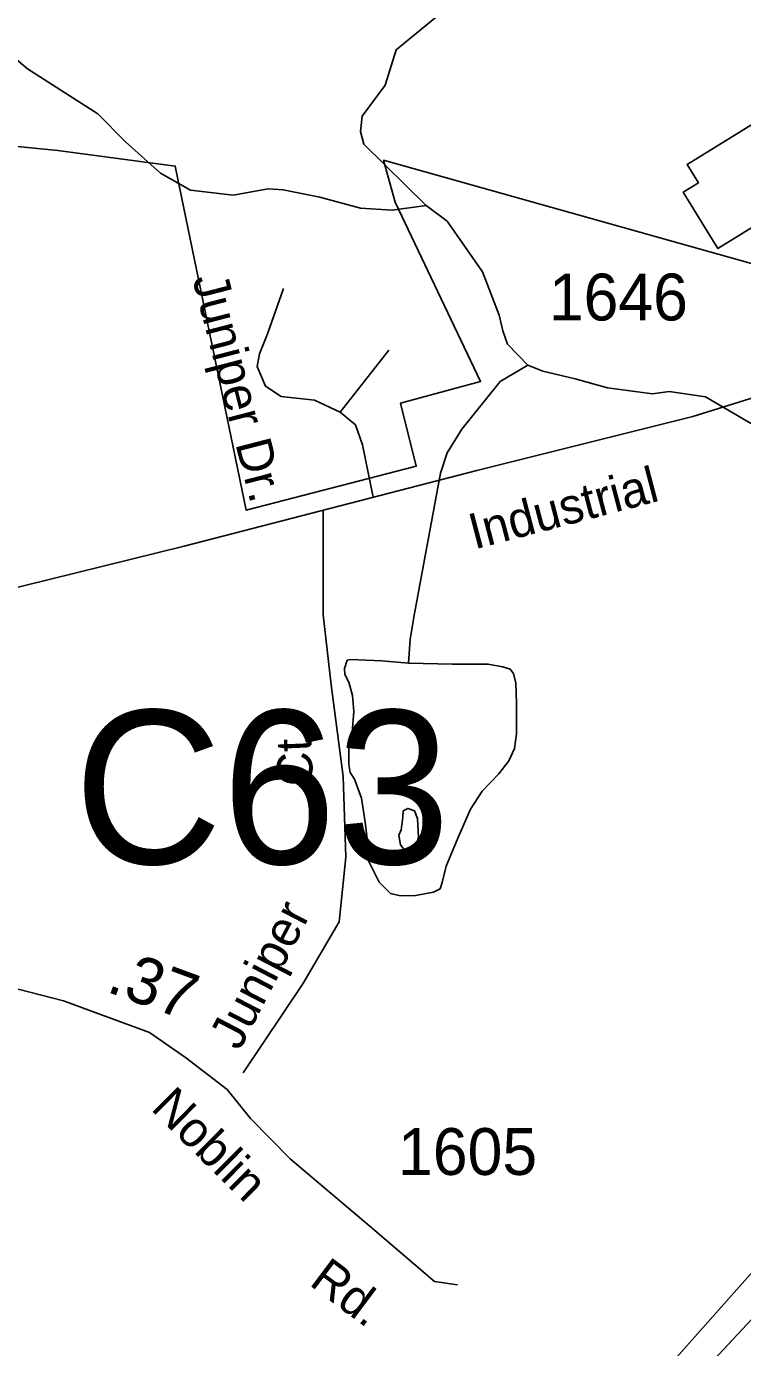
# Model space of a CAD drawing. Extents: x 2056842 to 2160602, y 826753 to 1016856.
# Drawn here: x 2119751 to 2121666, y 924757 to 928285 of the extents above; entities that cross this region are included whole.
import ezdxf

# ---------------------------------------------------------------- set-up
doc = ezdxf.new("R2010")
doc.units = 0
for name, color, linetype in [('Exist Boundary Political City Limit New', 7, 'Continuous'), ('Exist Cultural Warehouse Building Footprint', 7, 'Continuous'), ('Exist Hydrographic Creek Single Shore', 7, 'Continuous'), ('Exist Hydrographic Misc Water Feature', 7, 'Continuous'), ('Exist Road Non-System Type 51', 7, 'Continuous'), ('Exist Road Non-System Type 51 Label', 7, 'Continuous'), ('Exist Road Primary Interstate Divided Center Attributed', 7, 'Continuous'), ('Exist Road Secondary Mileage Hundredths English Label', 7, 'Continuous'), ('Exist Road Secondary Structure Culvert Number Label', 7, 'Continuous'), ('Exist Road Secondary Type 41 Attributed', 7, 'Continuous'), ('Exist Road Secondary Type 51 Attributed', 7, 'Continuous'), ('Exist Road Secondary Type 51 Label', 7, 'Continuous'), ('Exist Road Secondary Type 51 Number Label', 7, 'Continuous'), ('Map Preparation Boundary City Limit Buffer Line', 7, 'Continuous')]:
    doc.layers.add(name, color=color, linetype=linetype)

msp = doc.modelspace()

# ---------------------------------------------------------------- linework, layer by layer
at = {"layer": 'Exist Boundary Political City Limit New'}
msp.add_lwpolyline([(2124120.2, 926469.4), (2124364.5, 926827.5), (2124650.2, 926336.9), (2124998.2, 926537.6), (2125078.5, 926577.8), (2124654.5, 927228.9), (2124190.5, 927487.6), (2123597.2, 927329.4), (2123431.5, 927580), (2122710.8, 927365.2), (2120706, 927927.8), (2120737.2, 927816), (2120965.2, 927337), (2120750.8, 927278.8), (2120793.2, 927110.7), (2120338.8, 926993.2), (2120149, 927912.1), (2119835, 927953.7), (2119526.2, 927983.9)], dxfattribs=at)
at = {"layer": 'Exist Cultural Warehouse Building Footprint'}
msp.add_lwpolyline([(2122385.2, 928243.1), (2122022.8, 928020.2), (2122000.7, 928056), (2121877.1, 927980), (2121806.6, 928094.5), (2121517.5, 927916.8), (2121547.6, 927867.9), (2121506.9, 927842.9), (2121599.6, 927692.2), (2122415.4, 928193.9)], close=True, dxfattribs=at)
at = {"layer": 'Exist Hydrographic Creek Single Shore'}
for points in [[(2120907.9, 928361.6), (2120739.5, 928223.1), (2120710.3, 928128), (2120648.3, 928045.4), (2120644.5, 928004.8), (2120653.3, 927970.6), (2120819.4, 927806.9)], [(2119645.2, 928279.4), (2119713.8, 928205.9), (2119754.1, 928172.2), (2119942.2, 928051.8), (2120015.6, 927977), (2120109.3, 927893.8), (2120189.3, 927848.2), (2120303.6, 927834.7), (2120397.4, 927851.1), (2120437.4, 927849.3), (2120535.4, 927829.5), (2120644.3, 927799.6), (2120729.2, 927794.5), (2120819.4, 927806.9)], [(2120819.4, 927806.9), (2120875.7, 927765.1), (2120970.3, 927629.5), (2121014.8, 927513.8), (2121025.1, 927471.9), (2121037, 927436.7), (2121091.4, 927380.9)], [(2121091.4, 927380.9), (2121131.9, 927364.4), (2121218.1, 927344.2), (2121304.2, 927320.1), (2121424.5, 927303.6), (2121469.8, 927309.9), (2121566.3, 927296), (2121701.9, 927216.7), (2121780.1, 927189.1), (2121884.1, 927187.6), (2121984.2, 927172.1), (2122137.9, 927125.6), (2122198.7, 927098.9), (2122298.8, 927025.4), (2122320.3, 927003.9), (2122369.4, 926859.6), (2122437.7, 926811.9), (2122549.9, 926748.6)]]:
    msp.add_lwpolyline(points, dxfattribs=at)
at = {"layer": 'Exist Hydrographic Misc Water Feature'}
for points in [[(2120772.9, 926584.9), (2120776.6, 926648.9), (2120788.5, 926717), (2120858.4, 927092), (2120876.1, 927146.5), (2120915.4, 927209.8), (2121018, 927336.5), (2121091.4, 927380.9)], [(2120772.9, 926584.9), (2120890, 926582.2), (2120985, 926582.2), (2121024.3, 926574.6), (2121044.6, 926568.2), (2121053.4, 926556.8), (2121059.7, 926531.5), (2121061, 926478.2), (2121061, 926395.9), (2121055.9, 926356.6), (2121040.8, 926323.6), (2121014.2, 926289.4), (2120969.8, 926242.5), (2120938.2, 926194.4), (2120904, 926117.1), (2120873.6, 926042.3), (2120862.2, 925998.7), (2120857.1, 925982.2), (2120839.4, 925973.4), (2120791.3, 925964.5), (2120750.7, 925963.2), (2120724.1, 925969.6), (2120693.7, 926000), (2120665.9, 926057), (2120664.6, 926093.8), (2120657, 926159.7), (2120646.9, 926224.3), (2120627.9, 926275), (2120616.5, 926292.7), (2120612.7, 926314.3), (2120612.7, 926356.1), (2120621.5, 926400.4), (2120626.6, 926455.4), (2120622.8, 926498.5), (2120612.7, 926534), (2120602.5, 926554.3), (2120601.3, 926570.8), (2120608.9, 926592.3), (2120617.7, 926594.8), (2120701.3, 926591), (2120772.9, 926584.9)], [(2120753.3, 926139.5), (2120746.9, 926125.6), (2120750.7, 926099), (2120765.9, 926079.9), (2120778.6, 926081.2), (2120792.5, 926093.9), (2120798.9, 926119.2), (2120796.3, 926169.9), (2120788.7, 926190.2), (2120771, 926196.5), (2120758.3, 926190.2), (2120757.1, 926173.7), (2120753.3, 926139.5)], [(2120836.7, 924363.3), (2120883.6, 924297.4), (2120925.4, 924260.7), (2120959.1, 924246), (2121034.3, 924259.4), (2121130.9, 924326.8), (2121347.9, 924571.6), (2122606.3, 925987.9)]]:
    msp.add_lwpolyline(points, dxfattribs=at)
at = {"layer": 'Exist Road Non-System Type 51'}
for points in [[(2120438.6, 927585.3), (2120395.1, 927463.9), (2120374.5, 927411.1), (2120367.6, 927376.8), (2120390.5, 927324.1), (2120431.7, 927296.6), (2120521.1, 927287.4), (2120589.8, 927255.3), (2120631, 927220.9), (2120649.3, 927168.2), (2120678.2, 927028)], [(2120589.8, 927255.3), (2120720.3, 927420.3)], [(2120330.5, 925490.2), (2120490.1, 925728.4), (2120587.1, 925893.8), (2120605.1, 926066.3), (2120597.9, 926282), (2120565.6, 926526.4), (2120544, 926713.3), (2120544, 926993.3)]]:
    msp.add_lwpolyline(points, dxfattribs=at)
at = {"layer": 'Exist Road Primary Interstate Divided Center Attributed'}
msp.add_lwpolyline([(2122918.4, 926142.9), (2122732, 925942.8), (2122570.2, 925770.2), (2121914.3, 925071.7), (2121264.7, 924376.8), (2121046, 924146.4), (2120484.6, 923550.5), (2119814.3, 922835.8), (2119043.2, 922016.6), (2118408, 921339.7), (2117994.1, 920902.3), (2117625.2, 920499), (2117450.6, 920288.4), (2117228.4, 920007.5), (2116931.5, 919611.5), (2116586.9, 919138)], dxfattribs=at)
at = {"layer": 'Exist Road Secondary Type 41 Attributed'}
msp.add_lwpolyline([(2117170.2, 926293.8), (2117279.3, 926216), (2117414.9, 926110.9), (2117558.2, 926006.2), (2117603.1, 925953.1), (2117670, 925809.8), (2117706.8, 925710.9), (2117734.7, 925668.7), (2117789.5, 925639.9), (2117923.3, 925640.8), (2118136.2, 925669.6), (2118574, 925732), (2119140.3, 925799), (2119307.4, 925799.9), (2119547.7, 925759.9), (2119850.3, 925682.6), (2120079.8, 925598.6), (2120175.9, 925531.2), (2120287.3, 925445.8), (2120350.2, 925368.5), (2120455.7, 925261.1), (2120670.4, 925080.4), (2120842.4, 924933.5), (2120903.5, 924924.5)], dxfattribs=at)
at = {"layer": 'Exist Road Secondary Type 51 Attributed'}
msp.add_lwpolyline([(2117322.1, 926547.8), (2117515.1, 926509.2), (2117748.6, 926457.1), (2117912, 926431.9), (2118111.3, 926439.1), (2118277.4, 926449), (2118686.8, 926542.4), (2119063.9, 926630.5), (2119670, 926773.3), (2120172.8, 926897.3), (2120954.8, 927099.5), (2121533, 927243.2), (2121753, 927312.4), (2122054.6, 927443.6), (2122413.8, 927664.6), (2122745.1, 927891.9), (2122937.2, 928033.9), (2123047.2, 928073)], dxfattribs=at)
at = {"layer": 'Map Preparation Boundary City Limit Buffer Line'}
msp.add_lwpolyline([(2124120.2, 926469.4), (2124364.5, 926827.5), (2124650.2, 926336.9), (2124998.2, 926537.6), (2125078.5, 926577.8), (2124654.5, 927228.9), (2124190.5, 927487.6), (2123597.2, 927329.4), (2123431.5, 927580), (2122710.8, 927365.2), (2120706, 927927.8), (2120737.2, 927816), (2120965.2, 927337), (2120750.8, 927278.8), (2120793.2, 927110.7), (2120338.8, 926993.2), (2120149, 927912.1), (2119835, 927953.7), (2119526.2, 927983.9)], dxfattribs=at)

# ---------------------------------------------------------------- texts
at = {"layer": 'Exist Road Non-System Type 51 Label'}
for s, rotation, p in [('Juniper', 284.5366, (2120194.5, 927611.8)), ('Dr.', 284.5366, (2120309, 927171.4)), ('Ct.', 92.3994, (2120517.7, 926258.5)), ('Juniper', 62.519, (2120320.5, 925547.1))]:
    msp.add_text(s, height=95, rotation=rotation, dxfattribs=at).set_placement(p)
at = {"layer": 'Exist Road Secondary Mileage Hundredths English Label'}
msp.add_text('.37', height=125, rotation=339.8871, dxfattribs=at).set_placement((2119961.3, 925708.5))
at = {"layer": 'Exist Road Secondary Structure Culvert Number Label'}
msp.add_text('C63', height=410.1, dxfattribs=at).set_placement((2119878.1, 926048.5))
at = {"layer": 'Exist Road Secondary Type 51 Label'}
for s, rotation, p in [('Industrial', 14.7359, (2120948.6, 926888.1)), ('Noblin', 315.2418, (2120081.1, 925393.3)), ('Rd.', 323.1173, (2120504.1, 924925.7))]:
    msp.add_text(s, height=95, rotation=rotation, dxfattribs=at).set_placement(p)
at = {"layer": 'Exist Road Secondary Type 51 Number Label'}
for s, p in [('1646', (2121147.7, 927500)), ('1605', (2120744.6, 925217.7))]:
    msp.add_text(s, height=125, dxfattribs=at).set_placement(p)

doc.saveas('drawing.dxf')
